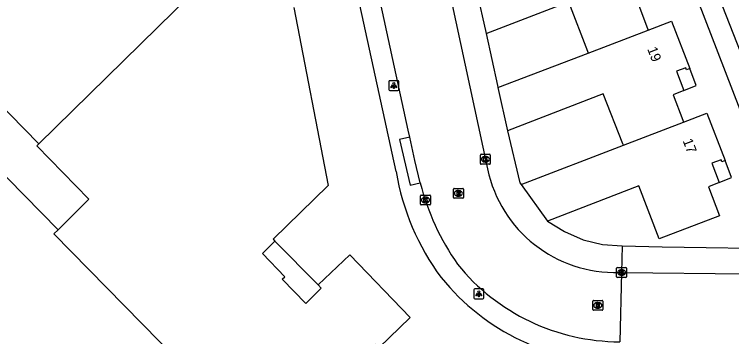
# Model space of a CAD drawing. Extents: x 159265 to 160143, y 383413 to 384319.
# Drawn here: x 159373.8 to 159445.8, y 383632.7 to 383665.1 of the extents above; entities that cross this region are included whole.
import ezdxf

# ---------------------------------------------------------------- set-up
doc = ezdxf.new("R2010")
doc.units = 0
for name, color, linetype in [('IMGEO_Groenvoorziening', 7, 'Continuous'), ('IMGEO_Hek', 7, 'Continuous'), ('IMGEO_Kolk', 7, 'Continuous'), ('IMGEO_Lichtpunt', 7, 'Continuous'), ('IMGEO_Pand', 7, 'Continuous'), ('IMGEO_Pand_nummerreeks', 7, 'Continuous'), ('IMGEO_Pand_overbouw', 7, 'Continuous'), ('IMGEO_Rijbaan_lokaal_open', 7, 'Continuous'), ('IMGEO_Rioolput', 7, 'Continuous'), ('IMGEO_Voetpad_open', 7, 'Continuous')]:
    doc.layers.add(name, color=color, linetype=linetype)

msp = doc.modelspace()

# ---------------------------------------------------------------- linework, layer by layer
at = {"layer": 'IMGEO_Groenvoorziening'}
msp.add_lwpolyline([(159399.957, 383642.257), (159404.316, 383637.887)], dxfattribs=at)
at = {"layer": 'IMGEO_Hek'}
for points in [[(159421.171, 383663.166), (159422.323, 383657.912)], [(159423.313, 383653.378), (159424.579, 383648.119)], [(159427.327, 383644.272), (159429.062, 383643.232), (159430.927, 383642.418), (159432.862, 383641.924), (159434.842, 383641.794), (159438.869, 383641.706)]]:
    msp.add_lwpolyline(points, dxfattribs=at)
at = {"layer": 'IMGEO_Kolk'}
for p, q in [((159420.598, 383650.075), (159420.598, 383650.927)), ((159420.673, 383651.001), (159421.525, 383651.001)), ((159421.599, 383650.927), (159421.599, 383650.075)), ((159421.109, 383650.221), (159421.084, 383650.221)), ((159421.086, 383650.781), (159421.111, 383650.781)), ((159421.525, 383650.001), (159420.673, 383650.001)), ((159414.588, 383645.981), (159414.588, 383646.833)), ((159414.663, 383646.907), (159415.515, 383646.907)), ((159415.076, 383646.687), (159415.101, 383646.687)), ((159415.589, 383646.833), (159415.589, 383645.981)), ((159415.515, 383645.907), (159414.663, 383645.907)), ((159415.099, 383646.127), (159415.074, 383646.127)), ((159434.289, 383638.687), (159434.289, 383639.539)), ((159434.364, 383639.613), (159435.216, 383639.613)), ((159434.777, 383639.393), (159434.802, 383639.393)), ((159435.29, 383639.539), (159435.29, 383638.687)), ((159434.8, 383638.833), (159434.775, 383638.833)), ((159435.216, 383638.613), (159434.364, 383638.613))]:
    msp.add_line(p, q, dxfattribs=at)
for points in [[(159420.598, 383650.075), (159420.598, 383650.927)], [(159420.673, 383651.001), (159421.525, 383651.001)], [(159421.599, 383650.927), (159421.599, 383650.075)], [(159420.919, 383650.701), (159421.042, 383650.701), (159421.042, 383650.55), (159421.172, 383650.701), (159421.336, 383650.701), (159421.19, 383650.55), (159421.343, 383650.301), (159421.191, 383650.301), (159421.106, 383650.465), (159421.042, 383650.398), (159421.042, 383650.301), (159420.919, 383650.301), (159420.919, 383650.701)], [(159421.525, 383650.001), (159420.673, 383650.001)], [(159414.588, 383645.981), (159414.588, 383646.833)], [(159414.663, 383646.907), (159415.515, 383646.907)], [(159414.909, 383646.607), (159415.032, 383646.607), (159415.032, 383646.456), (159415.162, 383646.607), (159415.326, 383646.607), (159415.18, 383646.456), (159415.333, 383646.207), (159415.181, 383646.207), (159415.096, 383646.371), (159415.032, 383646.304), (159415.032, 383646.207), (159414.909, 383646.207), (159414.909, 383646.607)], [(159415.589, 383646.833), (159415.589, 383645.981)], [(159415.515, 383645.907), (159414.663, 383645.907)], [(159434.289, 383638.687), (159434.289, 383639.539)], [(159434.364, 383639.613), (159435.216, 383639.613)], [(159435.29, 383639.539), (159435.29, 383638.687)], [(159434.61, 383639.313), (159434.733, 383639.313), (159434.733, 383639.162), (159434.863, 383639.313), (159435.027, 383639.313), (159434.881, 383639.162), (159435.034, 383638.913), (159434.882, 383638.913), (159434.797, 383639.077), (159434.733, 383639.01), (159434.733, 383638.913), (159434.61, 383638.913), (159434.61, 383639.313)], [(159435.216, 383638.613), (159434.364, 383638.613)]]:
    msp.add_lwpolyline(points, dxfattribs=at)
for centre, start, end in [((159420.675, 383650.925), 91.55205, 178.44795), ((159420.675, 383650.925), 91.55205, 178.44795), ((159421.523, 383650.925), 1.55205, 88.44795), ((159421.523, 383650.925), 1.55205, 88.44795), ((159420.675, 383650.077), 181.55205, 268.44795), ((159420.675, 383650.077), 181.55205, 268.44795), ((159421.523, 383650.077), 271.55205, 358.44795), ((159421.523, 383650.077), 271.55205, 358.44795), ((159414.665, 383646.831), 91.55205, 178.44795), ((159414.665, 383646.831), 91.55205, 178.44795), ((159415.513, 383646.831), 1.55205, 88.44795), ((159415.513, 383646.831), 1.55205, 88.44795), ((159414.665, 383645.983), 181.55205, 268.44795), ((159414.665, 383645.983), 181.55205, 268.44795), ((159415.513, 383645.983), 271.55205, 358.44795), ((159415.513, 383645.983), 271.55205, 358.44795), ((159434.366, 383639.537), 91.55205, 178.44795), ((159434.366, 383639.537), 91.55205, 178.44795), ((159435.214, 383639.537), 1.55205, 88.44795), ((159435.214, 383639.537), 1.55205, 88.44795), ((159434.366, 383638.689), 181.55205, 268.44795), ((159434.366, 383638.689), 181.55205, 268.44795), ((159435.214, 383638.689), 271.55205, 358.44795), ((159435.214, 383638.689), 271.55205, 358.44795)]:
    msp.add_arc(centre, 0.0765, start, end, dxfattribs=at)
for centre, major_axis, ratio, start_param, end_param in [((159421.085, 383650.501), (-0.387, 0.002), 0.722429, 4.712389, 7.853982), ((159421.11, 383650.501), (-0.39, 0.002), 0.717154, 1.570796, 4.712389), ((159415.075, 383646.407), (-0.387, 0.002), 0.722429, 4.712389, 7.853982), ((159415.1, 383646.407), (-0.39, 0.002), 0.717154, 1.570796, 4.712389), ((159434.776, 383639.113), (-0.387, 0.002), 0.722429, 4.712389, 7.853982), ((159434.801, 383639.113), (-0.39, 0.002), 0.717154, 1.570796, 4.712389)]:
    msp.add_ellipse(centre, major_axis=major_axis, ratio=ratio, start_param=start_param, end_param=end_param, dxfattribs=at)
at = {"layer": 'IMGEO_Lichtpunt'}
for p, q in [((159411.412, 383658.311), (159411.412, 383657.504)), ((159411.412, 383658.311), (159411.412, 383657.504)), ((159412.314, 383658.406), (159411.506, 383658.406)), ((159412.314, 383658.406), (159411.506, 383658.406)), ((159412.408, 383657.504), (159412.408, 383658.311)), ((159412.408, 383657.504), (159412.408, 383658.311)), ((159411.506, 383657.41), (159412.314, 383657.41)), ((159411.506, 383657.41), (159412.314, 383657.41)), ((159419.949, 383637.386), (159419.949, 383636.579)), ((159419.949, 383637.386), (159419.949, 383636.579)), ((159420.851, 383637.481), (159420.043, 383637.481)), ((159420.851, 383637.481), (159420.043, 383637.481)), ((159420.945, 383636.579), (159420.945, 383637.386)), ((159420.945, 383636.579), (159420.945, 383637.386)), ((159420.043, 383636.485), (159420.851, 383636.485)), ((159420.043, 383636.485), (159420.851, 383636.485))]:
    msp.add_line(p, q, dxfattribs=at)
for points in [[(159411.786, 383657.975), (159411.825, 383657.947), (159411.637, 383657.685), (159411.599, 383657.712), (159411.786, 383657.975)], [(159411.888, 383657.927), (159411.935, 383657.927), (159411.935, 383657.605), (159411.888, 383657.605), (159411.888, 383657.927)], [(159411.998, 383657.947), (159412.036, 383657.974), (159412.223, 383657.712), (159412.184, 383657.684), (159411.998, 383657.947)], [(159420.323, 383637.05), (159420.362, 383637.022), (159420.174, 383636.76), (159420.136, 383636.787), (159420.323, 383637.05)], [(159420.425, 383637.002), (159420.472, 383637.002), (159420.472, 383636.68), (159420.425, 383636.68), (159420.425, 383637.002)], [(159420.535, 383637.022), (159420.573, 383637.049), (159420.76, 383636.787), (159420.721, 383636.759), (159420.535, 383637.022)]]:
    msp.add_lwpolyline(points, dxfattribs=at)
for centre in [(159411.911, 383658.109), (159420.448, 383637.184)]:
    msp.add_circle(centre, 0.0994, dxfattribs=at)
for centre, start, end in [((159411.506, 383658.311), 90, 180), ((159411.506, 383658.311), 90, 180), ((159412.314, 383658.311), 0, 90), ((159412.314, 383658.311), 0, 90), ((159411.506, 383657.504), 180, 270), ((159411.506, 383657.504), 180, 270), ((159412.314, 383657.504), 270, 0), ((159412.314, 383657.504), 270, 360), ((159420.043, 383637.386), 90, 180), ((159420.043, 383637.386), 90, 180), ((159420.851, 383637.386), 0, 90), ((159420.851, 383637.386), 0, 90), ((159420.043, 383636.579), 180, 270), ((159420.043, 383636.579), 180, 270), ((159420.851, 383636.579), 270, 0), ((159420.851, 383636.579), 270, 360)]:
    msp.add_arc(centre, 0.0946, start, end, dxfattribs=at)
at = {"layer": 'IMGEO_Pand'}
for points in [[(159376.252, 383652.044), (159400.072, 383675.483), (159401.239, 383669.36), (159401.482, 383669.591)], [(159433.893, 383672.729), (159436.245, 383673.63), (159438.084, 383668.877), (159437.774, 383668.753), (159437.689, 383668.954), (159436.747, 383668.599), (159437.499, 383666.661), (159436.415, 383666.222), (159437.398, 383663.662), (159437.464, 383663.491)], [(159420.214, 383667.489), (159421.171, 383663.166)], [(159421.171, 383663.166), (159429.445, 383666.333), (159431.346, 383661.366), (159431.416, 383661.183)], [(159401.872, 383665.776), (159405.301, 383647.88), (159399.768, 383642.469), (159399.957, 383642.257)], [(159437.464, 383663.491), (159439.787, 383664.378), (159441.628, 383659.634), (159441.318, 383659.51), (159441.233, 383659.711), (159440.291, 383659.356), (159441.043, 383657.418), (159439.959, 383656.979), (159440.942, 383654.419), (159441.011, 383654.24)], [(159431.416, 383661.183), (159437.464, 383663.491)], [(159422.363, 383657.728), (159431.416, 383661.183)], [(159422.363, 383657.728), (159423.313, 383653.378)], [(159434.965, 383651.915), (159434.904, 383652.071), (159432.949, 383657.067), (159423.313, 383653.378)], [(159441.011, 383654.24), (159443.361, 383655.144), (159445.174, 383650.383), (159444.864, 383650.259), (159444.779, 383650.46), (159443.837, 383650.105), (159444.589, 383648.167), (159443.505, 383647.728), (159444.619, 383644.827), (159438.562, 383642.505), (159436.514, 383647.846), (159427.327, 383644.272)], [(159434.965, 383651.915), (159441.011, 383654.24)], [(159376.252, 383652.044), (159376.046, 383651.841), (159381.273, 383646.477), (159378.177, 383643.413)], [(159424.69, 383647.964), (159434.965, 383651.915)], [(159424.69, 383647.964), (159427.327, 383644.272)], [(159414.911, 383604.832), (159414.914, 383605.09), (159377.744, 383643.002), (159378.177, 383643.413)], [(159404.316, 383637.887), (159404.616, 383637.552), (159403.063, 383636.014), (159400.701, 383638.447), (159400.971, 383638.696), (159398.7, 383641.021), (159399.957, 383642.257)], [(159404.316, 383637.887), (159407.477, 383640.879), (159413.546, 383634.593), (159410.413, 383631.559), (159410.114, 383631.88), (159409.746, 383631.607), (159408.649, 383630.423), (159416.276, 383622.627), (159441.357, 383622.405), (159441.273, 383618.378), (159441.586, 383618.355)]]:
    msp.add_lwpolyline(points, dxfattribs=at)
at = {"layer": 'IMGEO_Pand_overbouw'}
for points in [[(159441.628, 383659.634), (159441.318, 383659.51), (159441.233, 383659.711), (159440.291, 383659.356), (159441.043, 383657.418), (159442.292, 383657.924)], [(159445.174, 383650.383), (159444.864, 383650.259), (159444.779, 383650.46), (159443.837, 383650.105), (159444.589, 383648.167), (159445.827, 383648.668)]]:
    msp.add_lwpolyline(points, close=True, dxfattribs=at)
at = {"layer": 'IMGEO_Rijbaan_lokaal_open'}
for points in [[(159412.425, 383690.83), (159412.568, 383690.227), (159416.353, 383672.587), (159421.322, 383649.53)], [(159413.503, 383652.729), (159413.36, 383653.433), (159406.228, 383686.383)], [(159447.242, 383659.978), (159446.781, 383661.13), (159444.874, 383666.015)], [(159364.642, 383663.934), (159376.252, 383652.044)], [(159378.177, 383643.413), (159361.289, 383660.652)], [(159414.554, 383648.128), (159414.005, 383650.384), (159413.503, 383652.729)], [(159434.554, 383639.126), (159434.774, 383639.114)], [(159434.774, 383639.114), (159434.597, 383632.152)], [(159434.774, 383639.114), (159434.79, 383639.113), (159447.316, 383638.99), (159452.8, 383638.931)]]:
    msp.add_lwpolyline(points, dxfattribs=at)
for centre, radius, start, end in [((159434.148, 383652.226), 13.106, 191.86914, 271.77664), ((159439.141, 383654.446), 25.385, 194.41101, 214.84962), ((159434.64, 383653.17), 21.018, 219.00965, 269.88411)]:
    msp.add_arc(centre, radius, start, end, dxfattribs=at)
at = {"layer": 'IMGEO_Rioolput'}
for p, q in [((159417.897, 383646.65), (159417.897, 383647.502)), ((159417.972, 383647.576), (159418.824, 383647.576)), ((159418.385, 383647.356), (159418.41, 383647.356)), ((159418.898, 383647.502), (159418.898, 383646.65)), ((159418.408, 383646.796), (159418.383, 383646.796)), ((159418.824, 383646.576), (159417.972, 383646.576)), ((159431.895, 383635.388), (159431.895, 383636.24)), ((159431.97, 383636.314), (159432.822, 383636.314)), ((159432.383, 383636.094), (159432.408, 383636.094)), ((159432.896, 383636.24), (159432.896, 383635.388)), ((159432.822, 383635.314), (159431.97, 383635.314)), ((159432.406, 383635.534), (159432.381, 383635.534))]:
    msp.add_line(p, q, dxfattribs=at)
for points in [[(159417.897, 383646.65), (159417.897, 383647.502)], [(159417.972, 383647.576), (159418.824, 383647.576)], [(159418.898, 383647.502), (159418.898, 383646.65)], [(159418.486, 383647.274), (159418.234, 383647.276), (159418.234, 383646.876)], [(159418.234, 383646.876), (159418.358, 383646.876), (159418.358, 383647.038), (159418.369, 383647.038)], [(159418.412, 383647.195), (159418.358, 383647.195), (159418.358, 383647.114)], [(159418.358, 383647.114), (159418.41, 383647.114)], [(159418.416, 383647.009), (159418.487, 383646.876), (159418.627, 383646.876), (159418.562, 383647.002)], [(159418.824, 383646.576), (159417.972, 383646.576)], [(159431.895, 383635.388), (159431.895, 383636.24)], [(159431.97, 383636.314), (159432.822, 383636.314)], [(159432.484, 383636.012), (159432.232, 383636.014), (159432.232, 383635.614)], [(159432.41, 383635.933), (159432.356, 383635.933), (159432.356, 383635.852)], [(159432.356, 383635.852), (159432.408, 383635.852)], [(159432.896, 383636.24), (159432.896, 383635.388)], [(159432.822, 383635.314), (159431.97, 383635.314)], [(159432.232, 383635.614), (159432.356, 383635.614), (159432.356, 383635.776), (159432.367, 383635.776)], [(159432.414, 383635.747), (159432.485, 383635.614), (159432.625, 383635.614), (159432.56, 383635.74)]]:
    msp.add_lwpolyline(points, dxfattribs=at)
for centre, radius, start, end in [((159417.974, 383647.5), 0.0765, 91.55205, 178.44795), ((159417.974, 383647.5), 0.0765, 91.55205, 178.44795), ((159418.822, 383647.5), 0.0765, 1.55205, 88.44795), ((159418.822, 383647.5), 0.0765, 1.55205, 88.44795), ((159417.974, 383646.652), 0.0765, 181.55205, 268.44795), ((159417.974, 383646.652), 0.0765, 181.55205, 268.44795), ((159418.368, 383646.985), 0.0533, 26.02933, 88.69889), ((159418.394, 383647.303), 0.19, 274.7715, 282.96867), ((159418.418, 383647.099), 0.0964, 77.00612, 93.18647), ((159418.432, 383647.156), 0.0378, 276.66336, 79.67722), ((159418.485, 383647.164), 0.109, 350.36119, 89.41601), ((159418.483, 383647.164), 0.112, 277.58423, 350.98172), ((159418.467, 383646.949), 0.108, 29.51342, 73.79051), ((159418.822, 383646.652), 0.0765, 271.55205, 358.44795), ((159418.822, 383646.652), 0.0765, 271.55205, 358.44795), ((159431.972, 383636.238), 0.0765, 91.55205, 178.44795), ((159431.972, 383636.238), 0.0765, 91.55205, 178.44795), ((159432.392, 383636.041), 0.19, 274.7715, 282.96867), ((159432.416, 383635.837), 0.0964, 77.00612, 93.18647), ((159432.43, 383635.894), 0.0378, 276.66336, 79.67722), ((159432.483, 383635.902), 0.109, 350.36119, 89.41601), ((159432.481, 383635.902), 0.112, 277.58423, 350.98172), ((159432.465, 383635.687), 0.108, 29.51342, 73.79051), ((159432.82, 383636.238), 0.0765, 1.55205, 88.44795), ((159432.82, 383636.238), 0.0765, 1.55205, 88.44795), ((159431.972, 383635.39), 0.0765, 181.55205, 268.44795), ((159431.972, 383635.39), 0.0765, 181.55205, 268.44795), ((159432.366, 383635.723), 0.0533, 26.02933, 88.69889), ((159432.82, 383635.39), 0.0765, 271.55205, 358.44795), ((159432.82, 383635.39), 0.0765, 271.55205, 358.44795)]:
    msp.add_arc(centre, radius, start, end, dxfattribs=at)
for centre, major_axis, ratio, start_param, end_param in [((159418.384, 383647.076), (-0.387, 0.002), 0.722429, 4.712389, 7.853982), ((159418.409, 383647.076), (-0.39, 0.002), 0.717154, 1.570796, 4.712389), ((159432.382, 383635.814), (-0.387, 0.002), 0.722429, 4.712389, 7.853982), ((159432.407, 383635.814), (-0.39, 0.002), 0.717154, 1.570796, 4.712389)]:
    msp.add_ellipse(centre, major_axis=major_axis, ratio=ratio, start_param=start_param, end_param=end_param, dxfattribs=at)
at = {"layer": 'IMGEO_Voetpad_open'}
for points in [[(159452.08, 383641.511), (159438.358, 383677.117), (159435.186, 383681.698), (159493.36, 383704.052)], [(159412.135, 383649.269), (159404.099, 383686.209)], [(159421.171, 383663.166), (159422.323, 383657.912), (159422.363, 383657.728)], [(159423.313, 383653.378), (159424.579, 383648.119), (159424.69, 383647.964)], [(159413.503, 383652.729), (159412.489, 383652.497), (159413.54, 383647.896), (159414.554, 383648.128)], [(159427.327, 383644.272), (159429.062, 383643.232), (159430.927, 383642.418), (159432.862, 383641.924), (159434.842, 383641.794)], [(159434.842, 383641.794), (159434.774, 383639.114)], [(159434.842, 383641.794), (159438.869, 383641.706), (159452.08, 383641.511)]]:
    msp.add_lwpolyline(points, dxfattribs=at)
for centre, radius, start, end in [((159436.233, 383653.22), 24.419, 189.31037, 216.76746), ((159434.645, 383653.147), 23.121, 218.97827, 269.74785)]:
    msp.add_arc(centre, radius, start, end, dxfattribs=at)

# ---------------------------------------------------------------- texts
at = {"layer": 'IMGEO_Pand_nummerreeks'}
for s, rotation, p in [('19', 291.21069, (159437.348, 383661.594)), ('17', 290.84972, (159440.906, 383652.372))]:
    msp.add_text(s, height=1, rotation=rotation, dxfattribs=at).set_placement(p)

doc.saveas('drawing.dxf')
